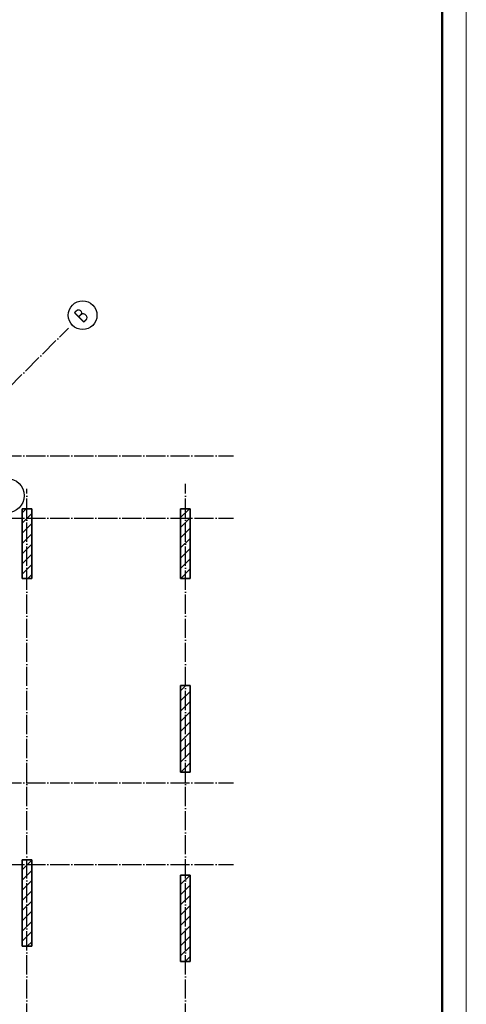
# Model space of a CAD drawing. Header units: millimetres. Extents: x -49773 to 2322955, y -3321 to 58485.
# Tile 407 of 580: x 1590213 to 1599507, y 11930 to 32408. Entities that reach past the tile are written whole.
import ezdxf

# ---------------------------------------------------------------- set-up
doc = ezdxf.new("R2010")
doc.units = ezdxf.units.MM
doc.linetypes.add('______11', pattern=[500, 400, -50, 0, -50])
doc.linetypes.add('______5', pattern=[1100, 800, -100, 100, -100])
doc.layers.add('Standard', color=7, linetype='Continuous', lineweight=25)
doc.layers.add('Осевая линия_ общее', color=7, linetype='______5', lineweight=13, true_color=0xa0a0a0)
doc.styles.add('ISOCPEUR', font='txt')

msp = doc.modelspace()

# ---------------------------------------------------------------- linework, layer by layer
at = {"color": 7, "linetype": 'Continuous', "lineweight": 35, "transparency": 33554687}
for p, q in [((1590262.8, 22237.4), (1590262.8, 20787.4)), ((1590462.8, 22237.4), (1590262.8, 22237.4)), ((1590462.8, 20787.4), (1590462.8, 22237.4)), ((1593562.8, 22237.4), (1593562.8, 20787.4)), ((1593762.8, 22237.4), (1593562.8, 22237.4)), ((1593762.8, 20787.4), (1593762.8, 22237.4)), ((1590262.8, 20787.4), (1590462.8, 20787.4)), ((1593562.8, 20787.4), (1593762.8, 20787.4)), ((1593562.8, 18557.4), (1593562.8, 16757.4)), ((1593762.8, 18557.4), (1593562.8, 18557.4)), ((1593762.8, 16757.4), (1593762.8, 18557.4)), ((1593562.8, 16757.4), (1593762.8, 16757.4)), ((1590262.8, 14937.4), (1590262.8, 13137.4)), ((1590462.8, 14937.4), (1590262.8, 14937.4)), ((1590462.8, 13137.4), (1590462.8, 14937.4)), ((1593562.8, 14617.4), (1593562.8, 12817.4)), ((1593762.8, 14617.4), (1593562.8, 14617.4)), ((1593762.8, 12817.4), (1593762.8, 14617.4)), ((1590262.8, 13137.4), (1590462.8, 13137.4)), ((1593562.8, 12817.4), (1593762.8, 12817.4))]:
    msp.add_line(p, q, dxfattribs=at)
at = {"color": 253, "linetype": '______11', "lineweight": 18, "true_color": 0xababab, "transparency": 33554687}
for p, q in [((1590262.8, 22150.7), (1590349.6, 22237.4)), ((1593562.8, 22056.6), (1593743.7, 22237.4)), ((1590262.8, 21726.4), (1590462.8, 21926.4)), ((1593562.8, 21632.3), (1593762.8, 21832.3)), ((1590262.8, 21302.1), (1590462.8, 21502.1)), ((1593562.8, 21208), (1593762.8, 21408)), ((1590262.8, 20877.9), (1590462.8, 21077.9)), ((1593566.5, 20787.4), (1593762.8, 20983.8)), ((1593562.8, 18238.2), (1593762.8, 18438.2)), ((1593562.8, 17813.9), (1593762.8, 18013.9)), ((1593562.8, 17389.7), (1593762.8, 17589.7)), ((1593562.8, 16965.4), (1593762.8, 17165.4)), ((1590262.8, 14513.9), (1590462.8, 14713.9)), ((1593562.8, 14419.8), (1593760.4, 14617.4)), ((1590262.8, 14089.7), (1590462.8, 14289.7)), ((1593562.8, 13995.5), (1593762.8, 14195.5)), ((1590262.8, 13665.4), (1590462.8, 13865.4)), ((1593562.8, 13571.3), (1593762.8, 13771.3)), ((1590262.8, 13241.1), (1590462.8, 13441.1)), ((1593562.8, 13147), (1593762.8, 13347)), ((1593657.5, 12817.4), (1593762.8, 12922.7))]:
    msp.add_line(p, q, dxfattribs=at)
at = {"color": 253, "linetype": '______5', "lineweight": 18, "true_color": 0xababab, "transparency": 33554687}
for p, q in [((1590262.8, 21938.5), (1590462.8, 22138.5)), ((1593562.8, 21844.4), (1593762.8, 22044.4)), ((1590262.8, 21514.3), (1590462.8, 21714.3)), ((1593562.8, 21420.2), (1593762.8, 21620.2)), ((1590262.8, 21090), (1590462.8, 21290)), ((1593562.8, 20995.9), (1593762.8, 21195.9)), ((1590384.5, 20787.4), (1590462.8, 20865.7)), ((1593562.8, 18450.3), (1593669.9, 18557.4)), ((1593562.8, 18026), (1593762.8, 18226)), ((1593562.8, 17601.8), (1593762.8, 17801.8)), ((1593562.8, 17177.5), (1593762.8, 17377.5)), ((1593567, 16757.4), (1593762.8, 16953.3)), ((1590262.8, 14726), (1590462.8, 14926)), ((1590262.8, 14301.8), (1590462.8, 14501.8)), ((1593562.8, 14207.7), (1593762.8, 14407.7)), ((1590262.8, 13877.5), (1590462.8, 14077.5)), ((1593562.8, 13783.4), (1593762.8, 13983.4)), ((1590262.8, 13453.3), (1590462.8, 13653.3)), ((1593562.8, 13359.1), (1593762.8, 13559.1)), ((1590371.3, 13137.4), (1590462.8, 13229)), ((1593562.8, 12934.9), (1593762.8, 13134.9))]:
    msp.add_line(p, q, dxfattribs=at)
at = {"layer": 'Standard', "color": 7, "linetype": 'Continuous', "lineweight": 13, "transparency": 33554687}
msp.add_lwpolyline([(1557507.2, -2852.3), (1599507.2, -2852.3), (1599507.2, 56547.7), (1557507.2, 56547.7), (1557507.2, -2852.3)], close=True, dxfattribs=at)
at = {"layer": 'Standard', "color": 7, "linetype": 'Continuous', "lineweight": 50, "transparency": 33554687}
msp.add_lwpolyline([(1559507.2, 56047.7), (1599007.2, 56047.7), (1599007.2, -2352.3), (1559507.2, -2352.3), (1559507.2, 56047.7)], close=True, dxfattribs=at)
at = {"layer": 'Осевая линия_ общее', "color": 253, "linetype": '______11', "lineweight": -3, "true_color": 0xa0a0a0, "transparency": 33554687}
for p, q in [((1574065.3, 8831.4), (1591226.7, 25992.9)), ((1565842.8, 23337.4), (1594662.8, 23337.4)), ((1593662.8, 5547.4), (1593662.8, 22757.4)), ((1590362.8, 5547.4), (1590362.8, 22647.4)), ((1565842.8, 22037.4), (1594662.8, 22037.4)), ((1565842.8, 16537.4), (1594662.8, 16537.4)), ((1565842.8, 14837.4), (1594662.8, 14837.4))]:
    msp.add_line(p, q, dxfattribs=at)
at = {"layer": 'Осевая линия_ общее', "color": 7, "linetype": 'Continuous', "lineweight": 25, "transparency": 33554687}
for centre, radius in [((1591522.5, 26261.1), 298.8), ((1589947.3, 22509), 359.3)]:
    msp.add_circle(centre, radius, dxfattribs=at)

# ---------------------------------------------------------------- texts
at = {"layer": 'Осевая линия_ общее', "color": 7, "linetype": 'Continuous', "lineweight": 25, "transparency": 33554687, "insert": (1591529.9, 26084), "char_height": 300, "width": 359.824, "attachment_point": 7, "rotation": 45, "style": 'ISOCPEUR'}
msp.add_mtext('\\W0.80;В', dxfattribs=at)

doc.saveas('drawing.dxf')
